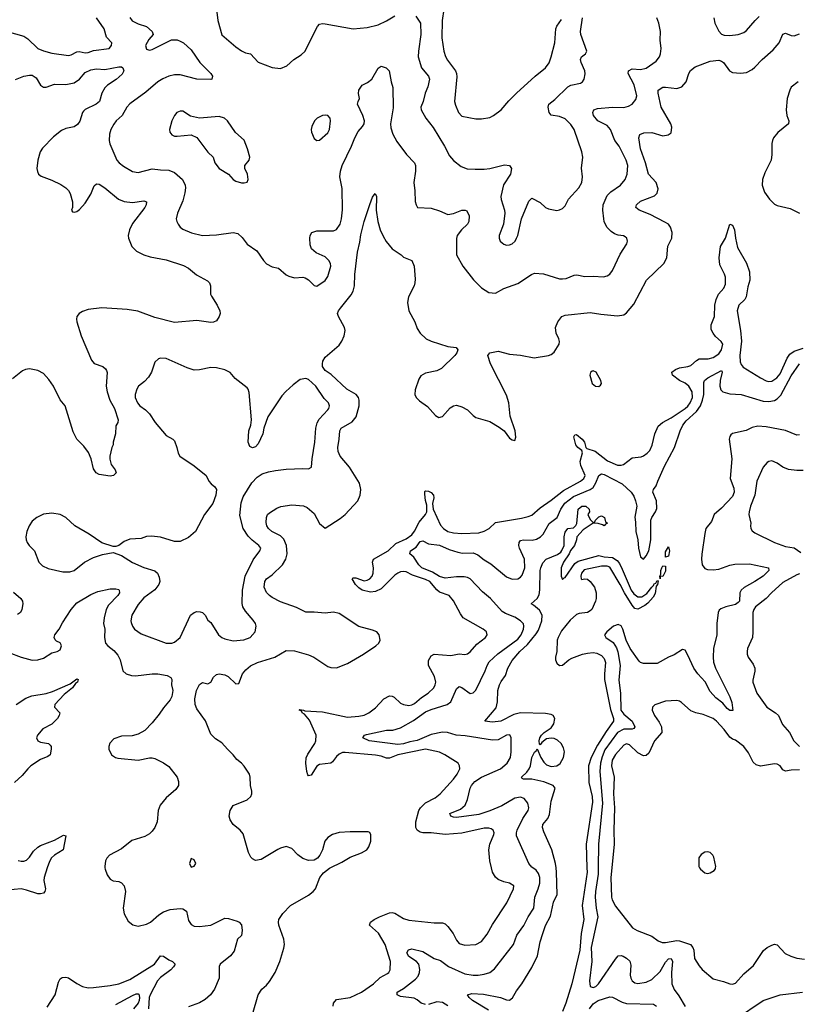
# Model space of a CAD drawing. Header units: inches. Extents: x 1682530 to 1839546, y 640742 to 791647.
# Tile 723 of 923: x 1811540 to 1817114, y 709022 to 716076. Entities that reach past the tile are written whole.
import ezdxf

# ---------------------------------------------------------------- set-up
doc = ezdxf.new("R2010")
doc.units = ezdxf.units.IN
doc.header["$MEASUREMENT"] = 0
doc.layers.add('B8710', color=7, linetype='Continuous')
doc.layers.add('B8711', color=7, linetype='Continuous')

msp = doc.modelspace()

# ---------------------------------------------------------------- linework, layer by layer
at = {"layer": 'B8710', "color": 5}
for points, elevation in [([(1811738.4, 710000), (1811714.7, 709930), (1811713.5, 709910), (1811724.6, 709850), (1811720.7, 709830), (1811710, 709818), (1811690, 709812.5), (1811670, 709814.6), (1811590, 709840.6), (1811550, 709848.3), (1811450, 709839.9)], 480), ([(1812151.4, 710000), (1812152.4, 709990), (1812168.5, 709950), (1812190, 709918), (1812210, 709906), (1812250, 709901.6), (1812270, 709893.4), (1812290, 709871), (1812297.6, 709830), (1812282.4, 709710), (1812288.4, 709670), (1812317.3, 709617.3), (1812352, 709592), (1812390, 709582), (1812450, 709595.6), (1812477.2, 709610), (1812536.5, 709663.5), (1812570, 709684.6), (1812617.9, 709702.1), (1812690, 709708.4), (1812710, 709706), (1812734.9, 709690), (1812750, 709623.8), (1812770, 709593.7), (1812790, 709582), (1812830, 709580.2), (1812911.1, 709588.9), (1813010, 709638.5), (1813036.3, 709636.3), (1813098.7, 709618.7), (1813114, 709610), (1813130, 709590.8), (1813134.9, 709550), (1813130, 709515.3), (1813100.7, 709490), (1813077, 709403), (1813051, 709369), (1812977.6, 709310), (1812970, 709293.2), (1812969.2, 709210), (1812936.5, 709130), (1812908, 709090), (1812870, 709056.5), (1812830, 709033.6), (1812750, 709003.6)], 520), ([(1813209.7, 708950), (1813249.6, 709090.4), (1813276, 709130), (1813310, 709159.1), (1813330, 709184.9), (1813371.2, 709250), (1813405.1, 709330), (1813434.6, 709425.4), (1813438.9, 709450), (1813434.3, 709490), (1813398.5, 709590), (1813394.7, 709610), (1813398.5, 709630), (1813426.9, 709673.1), (1813482, 709730), (1813610, 709804), (1813644.7, 709830), (1813660.5, 709850), (1813691.8, 709930), (1813717, 709963), (1813738.2, 709981.8), (1813761.4, 709998.6), (1813764.5, 710000)], 520), ([(1813786, 709010), (1813789.7, 709030), (1813810, 709057.4), (1813910, 709070.8), (1813990, 709110.1), (1814075, 709170), (1814125, 709215), (1814177, 709243), (1814186, 709250), (1814196.3, 709270), (1814198.5, 709330), (1814158.8, 709450), (1814111.3, 709531.3), (1814046.6, 709590), (1814054.5, 709610), (1814082, 709630), (1814118, 709650), (1814190, 709676.9), (1814210, 709679.6), (1814230, 709674), (1814290, 709636.9), (1814330, 709625.3), (1814510, 709604.9), (1814570, 709606), (1814590, 709599.5), (1814610, 709580.3), (1814646, 709530), (1814670, 709482.4), (1814690, 709458.9), (1814730, 709445.2), (1814809.8, 709450.2), (1814850, 709473.1), (1814890, 709523.7), (1814930, 709593.7), (1815030.9, 709750), (1815078.9, 709850), (1815082.4, 709870), (1815049.8, 709889.8), (1815010, 709899.3), (1814970, 709916.6), (1814950, 709932.3), (1814929.6, 709969.6), (1814922.2, 710000)], 480), ([(1814450, 709020.2), (1814418.9, 709030), (1814390, 709055), (1814366.6, 709066.6), (1814270, 709078.4), (1814245.7, 709090), (1814246.6, 709110), (1814290, 709136.3), (1814376.7, 709203.3), (1814395.5, 709224.5), (1814405.7, 709250), (1814409, 709271), (1814400.2, 709310), (1814383.9, 709330), (1814330, 709364.3), (1814315.3, 709390), (1814326.6, 709413.4), (1814350, 709419.5), (1814430, 709399.5), (1814510, 709349.3), (1814555.5, 709335.5), (1814613.2, 709293.2), (1814730, 709240.2), (1814789.7, 709230.3), (1814826, 709230), (1814870, 709237.3), (1814908.9, 709251.1), (1814943, 709277), (1815079.7, 709450), (1815102.8, 709517.2), (1815153.3, 709586.7), (1815185.7, 709650), (1815224.1, 709710), (1815231.2, 709790), (1815257.3, 709850), (1815269.1, 709890), (1815268.2, 709930), (1815259.7, 709959.7), (1815242.3, 709982.3), (1815216.9, 710000)], 460), ([(1814899.3, 708979.3), (1814786.3, 709050), (1814762.9, 709070), (1814749, 709090), (1814781.4, 709098.6), (1814865.2, 709094.8), (1814985.5, 709070), (1815030, 709053.6), (1815050, 709052.1), (1815072.3, 709067.7), (1815101.9, 709118.1), (1815139.9, 709170), (1815210, 709285.7), (1815252.2, 709370), (1815271.3, 709470), (1815289.3, 709530), (1815310, 709586.3), (1815345.8, 709654.2), (1815366.7, 709753.3), (1815392.5, 709810), (1815388.5, 709970), (1815384.8, 710000)], 440), ([(1815605.6, 710000), (1815606.4, 709970), (1815572.5, 709730), (1815584.5, 709630), (1815564.7, 709530), (1815555.7, 709410), (1815496.6, 709170), (1815454, 709030), (1815430.9, 708970)], 440), ([(1815686.9, 710000), (1815686.5, 709953.5), (1815666.6, 709830), (1815664.9, 709790), (1815672.1, 709710), (1815683.1, 709650), (1815637.2, 709430), (1815641.2, 709330), (1815625.2, 709190), (1815630, 709150.7), (1815650, 709142), (1815670, 709150.3), (1815688.2, 709170), (1815810, 709345.7), (1815830, 709368.4), (1815850, 709372.4), (1815866.1, 709366.1), (1815890, 709352.4), (1815912.2, 709332.2), (1815921.5, 709301.5), (1815915.4, 709230), (1815920.2, 709210), (1815930.4, 709190), (1815950, 709177.3), (1815970, 709172.4), (1816030, 709180.2), (1816070, 709201.1), (1816130, 709257.7), (1816170, 709324.5), (1816190, 709347.9), (1816210, 709351.4), (1816219.1, 709330), (1816211.2, 709250), (1816213.6, 709170), (1816230, 709127.4), (1816264, 709084), (1816310, 709005.7)], 460), ([(1815784.7, 710000), (1815778.2, 709930), (1815782, 709790), (1815786.4, 709770), (1815810, 709724.4), (1815932.2, 709570), (1815966, 709550), (1816070.6, 709510), (1816117.2, 709477.2), (1816145.7, 709465.7), (1816170, 709465.4), (1816250, 709479), (1816270, 709477.8), (1816348.5, 709450), (1816364, 709430), (1816371, 709411), (1816376.9, 709350), (1816410, 709297.1), (1816432.2, 709272.2), (1816510, 709203.8), (1816584.9, 709184.9), (1816630, 709168.2), (1816650, 709166), (1816670, 709172.7), (1816730, 709239.5), (1816798.8, 709301.2), (1816872.2, 709407.8), (1816898, 709430), (1816930, 709446.7), (1816950, 709452.2), (1816970, 709448), (1817027, 709387), (1817066.4, 709366.4), (1817110, 709353.2), (1817166, 709346)], 480), ([(1816413.1, 710000), (1816418.8, 709990), (1816450, 709964), (1816470, 709959.1), (1816490, 709964), (1816518.4, 709981.6), (1816526.3, 709993.7), (1816527.5, 710000)], 520), ([(1811737.2, 709002.8), (1811795.8, 709090), (1811819, 709181), (1811830, 709203.7), (1811844.8, 709215.2), (1811870, 709217.5), (1811890, 709211.8), (1811950.6, 709170.6), (1811990, 709150.2), (1812030, 709140.6), (1812070, 709141.5), (1812190, 709155.9), (1812250, 709168.8), (1812330, 709200.1), (1812505.4, 709310), (1812550, 709370.3), (1812570, 709368.1), (1812610, 709341), (1812635.8, 709330), (1812654.4, 709310), (1812643.2, 709290), (1812622.5, 709270), (1812550, 709215.5), (1812528.5, 709191.5), (1812475.1, 709090), (1812469.4, 709070), (1812462.5, 708990)], 480), ([(1812230, 709021.1), (1812350, 709086.2), (1812376.2, 709096.2), (1812390, 709098.5), (1812394.7, 709094.7), (1812399.5, 709070), (1812396.4, 709050), (1812388.8, 709030), (1812356.6, 708990)], 460), ([(1815625, 708990), (1815650, 709026.4), (1815687.1, 709050), (1815770, 709076.2), (1815790, 709073.3), (1815857.7, 709037.7), (1815888.6, 709028.6), (1816083.4, 709023.4), (1816104.4, 709010)], 440), ([(1816670, 708916.5), (1816870, 709050.3), (1816990, 709090.4), (1817150, 709110.4)], 460), ([(1814610, 709012.3), (1814570, 709034.8), (1814530, 709039), (1814470, 709021)], 460)]:
    msp.add_lwpolyline(points, dxfattribs=dict(at, elevation=elevation))
at = {"layer": 'B8711', "color": 5}
for points, elevation in [([(1812952.4, 716130), (1812960.4, 716070), (1812990, 715967.7), (1813090, 715881.6), (1813130, 715852.7), (1813159.2, 715839.2), (1813194.9, 715830), (1813250, 715770.4), (1813350, 715733.4), (1813410, 715726.7), (1813454.9, 715745.1), (1813506, 715790), (1813557.1, 715822.9), (1813586, 715850), (1813660.1, 715999.9), (1813674.2, 716025.8), (1813690, 716042.8), (1813710, 716047.7), (1813730, 716046), (1813930, 716008.9), (1814030, 716019.5), (1814110, 716039.6), (1814170, 716066.3), (1814230, 716103.6)], 560), ([(1814579.4, 716150), (1814567.9, 716070), (1814566.6, 715946.6), (1814579.2, 715850), (1814591.8, 715811.8), (1814605.9, 715785.9), (1814664.2, 715710), (1814672, 715690), (1814674.4, 715665.6), (1814657.6, 715490), (1814663.1, 715463.1), (1814685.7, 715410), (1814710, 715384.9), (1814810, 715364.9), (1814850, 715364.4), (1814910, 715374.9), (1814937.2, 715390), (1814992.3, 715430), (1815044.9, 715495.1), (1815101.6, 715550), (1815235.1, 715670), (1815310, 715730.4), (1815334.4, 715765.6), (1815349.8, 715810), (1815374.8, 715910), (1815383.2, 716010), (1815390.6, 716030), (1815423.1, 716076.9)], 580), ([(1811450, 715990.3), (1811570, 715957.8), (1811598.9, 715938.9), (1811670.1, 715870.2), (1811710, 715852.2), (1811770, 715835.8), (1811890, 715819.6), (1811910, 715824.7), (1811950, 715844.7), (1811967.5, 715847.5), (1812010, 715837.8), (1812030, 715840.6), (1812070, 715855.8), (1812181.2, 715870), (1812198.4, 715890), (1812200.9, 715910), (1812162.7, 715950), (1812146, 716010), (1812091.5, 716090)], 540), ([(1812330.3, 716090.3), (1812347.1, 716067.1), (1812390, 716044.9), (1812450, 716026.8), (1812490.8, 715990), (1812497.3, 715970), (1812466, 715934), (1812442.2, 715890), (1812450, 715864.9), (1812470, 715858.2), (1812490, 715861.8), (1812628.6, 715931.4), (1812669.7, 715930.3), (1812690, 715922.6), (1812715.5, 715910), (1812770, 715858.9), (1812830.4, 715770), (1812910.4, 715690), (1812922, 715670), (1812918, 715650), (1812910, 715647), (1812810, 715649.7), (1812690, 715680.2), (1812650, 715679.9), (1812608.9, 715671.1), (1812567.1, 715652.9), (1812530.8, 715629.2), (1812443.8, 715556.2), (1812330, 715473.5), (1812309.1, 715450), (1812274.6, 715390), (1812231.8, 715350), (1812214, 715326), (1812193.8, 715290), (1812184.1, 715255.9), (1812180.8, 715210), (1812185.3, 715185.3), (1812237.3, 715070), (1812253.4, 715050), (1812285.1, 715025.1), (1812350, 714987.9), (1812390, 714981.8), (1812490, 715007.8), (1812550, 714999.3), (1812610, 714997.6), (1812650, 714980.3), (1812707.2, 714930), (1812725.2, 714890), (1812728.2, 714870), (1812725.1, 714834.9), (1812710, 714778), (1812670.3, 714690), (1812663, 714650), (1812665.5, 714630), (1812675.5, 714610), (1812690.5, 714590), (1812710, 714574.4), (1812771.7, 714548.3), (1812850, 714530.3), (1812950, 714533.7), (1813070, 714551.8), (1813104.6, 714544.6), (1813135.6, 714515.6), (1813170, 714468), (1813239, 714419), (1813287.7, 714350), (1813310, 714327.3), (1813350, 714306), (1813395.3, 714295.3), (1813450, 714246.8), (1813470, 714238.8), (1813510, 714226.8), (1813570, 714231), (1813586.4, 714226.4), (1813610, 714211.3), (1813650, 714171.3), (1813670, 714166.8), (1813730, 714208), (1813750, 714234.8), (1813770.9, 714310), (1813766.9, 714330), (1813756, 714350), (1813730, 714377.4), (1813666, 714406), (1813632.9, 714432.9), (1813622, 714462), (1813619.3, 714510), (1813622.7, 714530), (1813635.3, 714550), (1813670, 714564), (1813790, 714564.2), (1813810, 714573.7), (1813836.1, 714610), (1813847.9, 714650), (1813854.1, 714714.1), (1813852.7, 714867.3), (1813834.7, 714950), (1813839.8, 714990), (1813851.8, 715030), (1813918.3, 715170), (1813941.2, 715230), (1813966.3, 715273.7), (1813997.7, 715310), (1814008.4, 715330), (1814011.4, 715350), (1814000.6, 715390), (1813962.4, 715470), (1813965.2, 715490), (1813976, 715510), (1813967.8, 715547.8), (1813971.2, 715570), (1813993.9, 715606.1), (1814034.3, 715625.7), (1814065.1, 715650), (1814110, 715728.2), (1814130, 715742), (1814166, 715730), (1814187.8, 715710), (1814202.4, 715630), (1814215.6, 715590), (1814216.9, 715443.1), (1814199, 715330), (1814201.4, 715301.4), (1814215.1, 715255.1), (1814242.5, 715202.5), (1814311.5, 715110), (1814368.8, 715050), (1814376.9, 715030), (1814377, 714990), (1814364.2, 714910), (1814372.4, 714850), (1814374, 714774), (1814381, 714750), (1814391.3, 714731.3), (1814490, 714726), (1814550, 714706.7), (1814610, 714679.3), (1814650, 714687), (1814710, 714712), (1814732.1, 714712.1), (1814745.2, 714705.2), (1814760.7, 714670), (1814760.5, 714630), (1814750.4, 714610), (1814707.2, 714570), (1814676.5, 714530), (1814671.6, 714508.4), (1814670.6, 714390.6), (1814715.5, 714310), (1814792, 714212), (1814850, 714154), (1814902, 714122), (1814950, 714117.3), (1815010, 714150.4), (1815110, 714185.5), (1815208.7, 714251.3), (1815230, 714258.9), (1815295.1, 714255.1), (1815410, 714220.3), (1815430, 714218), (1815457.5, 714222.5), (1815514.5, 714245.5), (1815533.3, 714246.7), (1815590, 714236.9), (1815650, 714239), (1815725.6, 714234.4), (1815750, 714240.5), (1815770, 714253.4), (1815790, 714279.1), (1815844.1, 714395.9), (1815891.6, 714470), (1815896.2, 714490), (1815892, 714510), (1815880.5, 714520.5), (1815867.7, 714527.7), (1815830, 714533), (1815802.5, 714542.5), (1815778.3, 714558.3), (1815749.3, 714590), (1815730, 714628.7), (1815726, 714650), (1815720.5, 714710), (1815723, 714750), (1815750, 714817.3), (1815777.7, 714842.3), (1815846.6, 714890), (1815878.7, 714930), (1815894.4, 714970), (1815898, 715030), (1815887.7, 715070), (1815836.8, 715170), (1815805.6, 715210), (1815775.6, 715290), (1815750, 715318), (1815683, 715350), (1815653, 715390), (1815648.2, 715411.8), (1815656, 715430), (1815681.8, 715438.2), (1815790, 715448), (1815870, 715445.4), (1815904.7, 715455.3), (1815929.1, 715470.9), (1815955.8, 715504.2), (1815962.5, 715530), (1815945, 715610), (1815900.4, 715690), (1815903.6, 715710), (1815930, 715723.1), (1815990, 715719), (1816030, 715728.8), (1816102, 715778), (1816126.3, 715810), (1816133.7, 715830), (1816137.6, 715870), (1816130.7, 715930), (1816132.1, 715990), (1816120.2, 716050), (1816107.3, 716090)], 540), ([(1814380.4, 716100.4), (1814412.4, 716050), (1814415.4, 715970), (1814398.2, 715850), (1814396.5, 715810), (1814420.7, 715730), (1814470.2, 715670), (1814477.6, 715650), (1814466.2, 715593.8), (1814446.3, 715550), (1814432.2, 715490), (1814414.4, 715450), (1814417.6, 715430), (1814450.4, 715370), (1814502.6, 715302.6), (1814584.6, 715170), (1814621.3, 715101.3), (1814650, 715068), (1814704.8, 715024.8), (1814747.8, 715007.8), (1814803.6, 715003.6), (1814870, 715005.8), (1814910, 715010.2), (1815016, 715036), (1815050.4, 715030.4), (1815064.9, 715010), (1815058.7, 714970), (1815008.1, 714891.9), (1814988.4, 714810), (1814990, 714786.8), (1815016.1, 714710), (1815017.4, 714690), (1815008.1, 714611.9), (1814975.6, 714530), (1814976, 714510), (1814984.9, 714490), (1814997.1, 714477.1), (1815010, 714467), (1815030, 714460.3), (1815050, 714462), (1815070, 714470.4), (1815090.7, 714489.3), (1815102, 714510), (1815110.8, 714530), (1815137.4, 714650), (1815190, 714774.8), (1815210, 714797.3), (1815270, 714766.8), (1815310, 714730.6), (1815330, 714720.5), (1815390, 714708), (1815410, 714713.4), (1815430, 714724), (1815450, 714742.8), (1815474, 714790), (1815546.9, 714870), (1815568.6, 714910), (1815575, 714950), (1815567.8, 715012.2), (1815577.2, 715090), (1815568.7, 715130), (1815513.8, 715290), (1815490, 715324.8), (1815450, 715365.7), (1815410, 715382.6), (1815350, 715392), (1815335.6, 715410), (1815328.4, 715450), (1815333.6, 715470), (1815376.9, 715503.1), (1815470, 715594.4), (1815490, 715606), (1815558.6, 715621.4), (1815573.3, 715630), (1815586.6, 715650), (1815593, 715687), (1815589.8, 715710), (1815563.5, 715770), (1815559.7, 715790), (1815567.6, 715810), (1815595.1, 715830), (1815605.1, 715850), (1815562, 715970), (1815559.8, 715990), (1815575.1, 716090)], 560), ([(1816514.3, 716090), (1816523.6, 716050), (1816550, 715992.4), (1816570, 715972.7), (1816590, 715964.7), (1816630, 715961.8), (1816689.2, 715970), (1816730, 715984.2), (1816750, 715997.4), (1816811.1, 716070), (1816841.1, 716098.9)], 540), ([(1813764.5, 710000), (1813850, 710041.1), (1813910, 710076.4), (1813990, 710108.5), (1814029.2, 710130), (1814042.9, 710150), (1814057.4, 710190), (1814057.4, 710237.4), (1814050, 710252.3), (1814036.9, 710256.9), (1813910, 710257.6), (1813830, 710252.1), (1813781.3, 710238.7), (1813750, 710217), (1813728.2, 710190), (1813710, 710128.7), (1813690.7, 710090), (1813674, 710070), (1813650, 710055.6), (1813610, 710053.6), (1813570, 710067.8), (1813533.5, 710093.5), (1813490, 710137.6), (1813450, 710151.6), (1813410, 710141.6), (1813390, 710131.6), (1813270, 710059.3), (1813230, 710053.5), (1813210, 710063.5), (1813197.5, 710077.5), (1813180.9, 710110), (1813142.4, 710242.4), (1813120.5, 710270), (1813070, 710311.2), (1813050, 710342.9), (1813042.5, 710370), (1813048.3, 710411.7), (1813070, 710446.7), (1813170, 710487), (1813196.9, 710510), (1813204.7, 710530), (1813205.1, 710550), (1813194, 710590), (1813193.3, 710650), (1813188.4, 710670), (1813150, 710727.3), (1813130, 710749.5), (1813095.6, 710775.6), (1813071.1, 710810), (1813029.2, 710849.2), (1812990, 710894.8), (1812944.7, 710924.7), (1812910, 710958), (1812873, 711053), (1812810, 711138), (1812799.1, 711170), (1812795.1, 711210), (1812808.7, 711271.3), (1812830, 711313.4), (1812850, 711327.3), (1812890, 711317.3), (1812910, 711330.6), (1812930, 711364.9), (1812950, 711386), (1812970, 711390.3), (1813010, 711382), (1813033.4, 711370), (1813090, 711317.3), (1813110, 711320.7), (1813136.8, 711390), (1813161.4, 711418.6), (1813194.2, 711445.8), (1813245.1, 711470), (1813370, 711509), (1813450, 711556.1), (1813510, 711554.7), (1813610, 711526.7), (1813648.5, 711508.5), (1813750, 711441.5), (1813770, 711434.9), (1813810, 711433.6), (1813890, 711463.2), (1814005.6, 711530), (1814093.3, 711590), (1814113.6, 711610), (1814124.5, 711630), (1814117, 711670), (1814100.9, 711690), (1814070, 711702.6), (1813970, 711728.7), (1813830, 711821.1), (1813790, 711831.6), (1813730, 711825.3), (1813650, 711832.3), (1813590, 711831.3), (1813524.1, 711864.1), (1813410, 711906.2), (1813350, 711936.1), (1813330, 711949.8), (1813310, 711973.1), (1813292, 712010), (1813297.8, 712050), (1813309.1, 712070.9), (1813350, 712097.9), (1813423.2, 712170), (1813446.9, 712210), (1813458.3, 712250), (1813452.3, 712310), (1813434.2, 712354.2), (1813410, 712378.3), (1813347.1, 712410), (1813322.7, 712430), (1813312.2, 712450), (1813306.3, 712473.7), (1813309.6, 712510), (1813317, 712530), (1813330, 712543), (1813384.2, 712575.8), (1813412.5, 712587.5), (1813490, 712599.7), (1813573.4, 712593.4), (1813600.7, 712580.7), (1813650, 712537.1), (1813690, 712466.8), (1813730, 712432), (1813838.3, 712501.7), (1813873.2, 712530), (1813962.9, 712630), (1813980.5, 712670), (1813985.4, 712710), (1813976.3, 712756.3), (1813904, 712870), (1813837.7, 712950), (1813823, 712983), (1813819.4, 713010), (1813829.8, 713070), (1813834, 713130), (1813843.5, 713150), (1813924.4, 713195.6), (1813951.7, 713230), (1813973.3, 713310), (1813972.8, 713350), (1813968.1, 713368.1), (1813951.2, 713391.2), (1813885.6, 713430), (1813773.7, 713533.7), (1813730, 713563.7), (1813711.7, 713590), (1813709.8, 713610), (1813713.8, 713630), (1813730, 713657.4), (1813830, 713744.7), (1813850, 713773.4), (1813866.6, 713810), (1813874, 713850), (1813869, 713870), (1813824.2, 713950), (1813819.2, 713970), (1813826, 713990), (1813839.8, 714010), (1813916.3, 714103.7), (1813930.7, 714130), (1813939.8, 714170), (1813941.8, 714250), (1813962.5, 714410), (1813978.5, 714481.5), (1813985, 714535), (1814010, 714630.6), (1814050, 714751), (1814070, 714804.7), (1814089, 714830), (1814097.1, 714810), (1814094.9, 714710), (1814107.8, 714630), (1814124, 714570), (1814144.6, 714524.6), (1814167.3, 714487.3), (1814210, 714434.9), (1814274.8, 714390), (1814290, 714374.8), (1814350, 714350.8), (1814368.2, 714310), (1814375.8, 714215.8), (1814372.9, 714190), (1814367.4, 714170), (1814326.4, 714090), (1814320.7, 714050), (1814329.3, 713989.3), (1814373.4, 713910), (1814390, 713864), (1814410.4, 713830), (1814453.4, 713790), (1814490, 713772), (1814610, 713734.9), (1814668, 713728), (1814680.5, 713710), (1814674.4, 713690), (1814658.4, 713670), (1814564, 713576), (1814530, 713559.7), (1814450, 713544.2), (1814416.5, 713523.5), (1814400.3, 713499.7), (1814375.9, 713424.1), (1814373.1, 713390), (1814381.1, 713370), (1814404.9, 713344.9), (1814464.2, 713304.2), (1814519.5, 713239.5), (1814545.5, 713225.5), (1814570, 713233), (1814624.8, 713295.2), (1814649.8, 713310.2), (1814670, 713313.1), (1814710, 713302.6), (1814750, 713280.4), (1814790, 713239.3), (1814810, 713226), (1814910, 713197.1), (1814977.3, 713157.3), (1815013.4, 713130), (1815050, 713078), (1815070, 713064.7), (1815090, 713062), (1815096, 713084), (1815091.8, 713130), (1815055.8, 713235.8), (1815045.4, 713330), (1815030, 713385.2), (1814915.4, 713610), (1814896.2, 713670), (1814909.8, 713690.2), (1814970, 713702), (1815050, 713680.6), (1815130, 713672), (1815227.9, 713652.1), (1815330, 713668.9), (1815350, 713676.4), (1815370, 713693.4), (1815406.6, 713750), (1815409.3, 713770.7), (1815404.5, 713790), (1815384.2, 713830), (1815379.6, 713870), (1815396.2, 713910), (1815426.6, 713950), (1815450, 713958), (1815630, 713979), (1815706.2, 713966.2), (1815825.4, 713954.6), (1815870, 713961.7), (1815890, 713975.8), (1815943, 714037), (1816032.4, 714210), (1816158, 714330), (1816178.5, 714370), (1816186.2, 714453.9), (1816214, 714510), (1816216.4, 714550), (1816205.1, 714590), (1816189.7, 714610), (1816164.8, 714624.8), (1816059, 714679), (1815981.2, 714710), (1815955.1, 714730), (1815960.9, 714750), (1815990, 714776.4), (1816090, 714814.9), (1816108.1, 714831.9), (1816116.3, 714863.7), (1816103, 714910), (1816048, 714970), (1816026.4, 715050), (1815990.4, 715150), (1815976.9, 715230), (1815985.9, 715254.1), (1816014, 715266), (1816070, 715266.5), (1816150, 715242.6), (1816188.7, 715250), (1816210, 715266), (1816214, 715306), (1816207.6, 715330), (1816137.8, 715450), (1816115.8, 715550), (1816115.8, 715570), (1816150, 715591), (1816170, 715593.1), (1816250, 715581.6), (1816285.2, 715594.8), (1816316, 715630), (1816336, 715690), (1816348.2, 715711.8), (1816382.1, 715737.9), (1816490, 715778.2), (1816550, 715784.7), (1816570, 715779.5), (1816583.8, 715770), (1816628.2, 715710), (1816650, 715697), (1816706.7, 715693.3), (1816750, 715698), (1816790, 715718), (1816810, 715734.9), (1816862.6, 715790), (1816940.4, 715859.6), (1816982.5, 715910), (1817010, 715972.7), (1817030, 715980.2), (1817070, 715961.4), (1817090, 715960.2), (1817130, 715973.7)], 520), ([(1811510, 715646.2), (1811570, 715670.9), (1811610, 715679), (1811630, 715678.4), (1811658.9, 715658.9), (1811690, 715606), (1811710, 715592.6), (1811730, 715591.3), (1811790, 715612.8), (1811870, 715610.2), (1811930, 715624), (1811970, 715650.2), (1812010, 715697.7), (1812050, 715715.9), (1812090, 715722.4), (1812150, 715719.6), (1812250, 715738.9), (1812270, 715737.4), (1812279.5, 715730), (1812285.7, 715710), (1812274.2, 715685.8), (1812232.6, 715647.4), (1812170, 715606.4), (1812150, 715586.9), (1812130.2, 715550), (1812111.6, 715488.4), (1812088.5, 715471.5), (1812010, 715432.1), (1811998.7, 715421.3), (1811990, 715409.6), (1811970.6, 715349.4), (1811954.5, 715325.5), (1811930, 715309), (1811870, 715296.5), (1811838.9, 715281.1), (1811783.4, 715236.6), (1811704.2, 715155.8), (1811687.8, 715130), (1811670.2, 715070), (1811663.9, 715010), (1811666.9, 714986.9), (1811675.8, 714970), (1811693.6, 714953.6), (1811770, 714926.7), (1811834.1, 714894.1), (1811870, 714871.7), (1811890, 714852.2), (1811903.1, 714830), (1811919.5, 714770), (1811918.8, 714730), (1811911.3, 714710), (1811919.6, 714699.6), (1811930, 714696), (1811950, 714700.7), (1811970, 714716.3), (1812010, 714760.4), (1812050, 714826.7), (1812075.3, 714884.7), (1812090, 714900.4), (1812110, 714896.5), (1812150, 714871.1), (1812249.5, 714789.4), (1812290, 714772.4), (1812350, 714765.8), (1812430, 714777.4), (1812450, 714770.7), (1812447, 714750), (1812437.3, 714730), (1812350, 714616.3), (1812326.5, 714570), (1812319, 714530), (1812320.3, 714510), (1812344.9, 714450), (1812377.5, 714417.5), (1812430, 714391.1), (1812476.6, 714376.6), (1812590, 714354.7), (1812715.5, 714315.5), (1812750, 714295.2), (1812807.1, 714247.1), (1812886, 714206), (1812900.5, 714190), (1812908, 714170), (1812908.5, 714110), (1812914.2, 714094.2), (1812956.3, 714030), (1812975.5, 713990), (1812976.3, 713970), (1812970.5, 713950), (1812950, 713917.2), (1812930, 713907.6), (1812910, 713906.3), (1812810, 713921), (1812650, 713906.9), (1812510, 713942.3), (1812387, 713987), (1812310, 713999.4), (1812130, 714012.4), (1812030, 713998.4), (1811990, 713986), (1811966, 713970), (1811950.7, 713949.3), (1811947.3, 713930), (1811950.8, 713910), (1811981.3, 713810), (1812056.2, 713636.2), (1812073.6, 713613.6), (1812136.3, 713590), (1812155.2, 713575.2), (1812162.5, 713562.5), (1812167.1, 713547.1), (1812161.2, 713450), (1812168.3, 713410), (1812186.5, 713350), (1812218.8, 713290), (1812246.8, 713210), (1812244.7, 713190), (1812230, 713166), (1812226.8, 713110), (1812211, 713050), (1812211, 713030), (1812201, 713010), (1812186, 712950), (1812186.4, 712926.4), (1812196, 712890), (1812224.7, 712850), (1812231.3, 712830), (1812212, 712810), (1812190, 712806), (1812110, 712818), (1812088.9, 712828.9), (1812070, 712857.2), (1812052.4, 712930), (1812034.6, 712974.6), (1812000, 713020), (1811951, 713070), (1811922.7, 713122.7), (1811865.6, 713310), (1811831.6, 713351.6), (1811781.6, 713450), (1811750, 713498.2), (1811710, 713540.3), (1811670, 713561.4), (1811610, 713573.3), (1811582.8, 713570), (1811559.5, 713560.5), (1811490, 713503.7)], 520), ([(1817118.5, 715630), (1817070, 715592.3), (1817058.9, 715570), (1817041.2, 715510), (1817032.7, 715430), (1817037.6, 715390), (1817052.4, 715350), (1817050.3, 715330), (1816973.5, 715266.5), (1816943.6, 715230), (1816934.9, 715210), (1816930.2, 715189.8), (1816931.6, 715110), (1816926.1, 715070), (1816880.9, 714979.1), (1816864.4, 714930), (1816862.4, 714890), (1816878.9, 714838.9), (1816913.6, 714790), (1816950, 714754.9), (1816970, 714744.5), (1817063, 714723), (1817130, 714689.2)], 520), ([(1814922.2, 710000), (1814909.9, 710050), (1814903.2, 710130), (1814909.5, 710170.5), (1814938.6, 710238.6), (1814939.8, 710250), (1814932.6, 710270), (1814919.2, 710279.2), (1814903.9, 710283.9), (1814870, 710283), (1814710, 710249.3), (1814590, 710238.4), (1814490.4, 710250.4), (1814429.9, 710249.9), (1814410, 710254.9), (1814389.9, 710270), (1814379.9, 710290), (1814380.5, 710330), (1814401.3, 710410), (1814412.2, 710430), (1814450, 710465.3), (1814517.6, 710502.4), (1814555.1, 710530), (1814650, 710634.9), (1814675.3, 710670), (1814694, 710710), (1814693.3, 710730), (1814682.9, 710750), (1814588.2, 710810), (1814548, 710828), (1814450, 710850.5), (1814250, 710808.8), (1814190, 710785.6), (1814170, 710784.6), (1814130, 710798.7), (1814090, 710806.1), (1813872.9, 710827.1), (1813854.8, 710825.2), (1813830, 710815.1), (1813810, 710798.3), (1813781.5, 710758.5), (1813770.4, 710750), (1813690, 710739.8), (1813670, 710727.3), (1813630, 710663.1), (1813610, 710659.7), (1813605.7, 710665.7), (1813598.2, 710690), (1813590.7, 710749.3), (1813592.9, 710787.1), (1813605.2, 710814.8), (1813655.3, 710890), (1813663.5, 710910), (1813666.3, 710950), (1813618.4, 711058.4), (1813581.6, 711101.6), (1813564.2, 711110), (1813562, 711122), (1813544.5, 711130), (1813547, 711133), (1813574.8, 711130), (1813583.7, 711123.7), (1813710, 711116.6), (1813890, 711078.3), (1813970, 711086.3), (1814010, 711094.7), (1814043.5, 711110), (1814090, 711146), (1814150, 711211.4), (1814190, 711231.3), (1814210, 711230.3), (1814223.2, 711223.2), (1814270, 711180.4), (1814290.2, 711170.2), (1814330, 711161.6), (1814350, 711167.2), (1814370, 711177.8), (1814419.4, 711220.6), (1814468.3, 711251.7), (1814508.7, 711290), (1814518.8, 711310), (1814521.8, 711330), (1814512.8, 711370), (1814469.7, 711450.2), (1814470, 711484.7), (1814490, 711519.1), (1814510, 711530.4), (1814630, 711521.8), (1814690, 711532.7), (1814730, 711528.9), (1814750, 711532), (1814770, 711547.2), (1814817.3, 711602.7), (1814879.6, 711650), (1814891.5, 711670), (1814885.1, 711690), (1814862, 711710), (1814719.6, 711790), (1814698.5, 711818.5), (1814650, 711912), (1814619.5, 711950), (1814550, 711975.3), (1814530, 711991.1), (1814480.3, 712050), (1814450, 712064.5), (1814356.1, 712096.1), (1814310, 712119.8), (1814290, 712123.5), (1814270, 712119.8), (1814250, 712111.8), (1814230, 712095.5), (1814130, 711999.3), (1814090, 711979.9), (1814055.2, 711975.2), (1813994.5, 711990), (1813970, 712005.9), (1813946.4, 712030), (1813922.6, 712070), (1813930, 712076.9), (1813950, 712078.5), (1814010, 712056.6), (1814030, 712059.8), (1814050, 712070.2), (1814066.2, 712090), (1814074.7, 712110), (1814077.1, 712150), (1814069, 712190), (1814076.2, 712210), (1814180.6, 712270), (1814236.5, 712323.5), (1814310, 712355.6), (1814350, 712386), (1814370, 712412.6), (1814403.2, 712476.8), (1814449.2, 712530), (1814458.3, 712550), (1814457.8, 712597.8), (1814448.9, 712631.1), (1814444.4, 712675.6), (1814444.4, 712695.6), (1814450, 712700.7), (1814470, 712698.3), (1814490, 712688.9), (1814505.8, 712670), (1814507.9, 712650), (1814499.2, 712610), (1814503, 712570), (1814555.4, 712455.4), (1814576.8, 712430), (1814610, 712410.1), (1814650, 712398.6), (1814710, 712393.9), (1814830, 712400.2), (1814868.4, 712411.6), (1814905.6, 712430), (1814950, 712474.2), (1815135.7, 712504.3), (1815184.5, 712515.5), (1815210, 712527), (1815270, 712578.1), (1815350, 712632.6), (1815436.8, 712703.2), (1815559.3, 712770), (1815584.6, 712790), (1815592.8, 712810), (1815563, 712883), (1815558.3, 712910), (1815573.8, 712973.8), (1815568.8, 712988.8), (1815540.4, 713010), (1815527.4, 713030), (1815512, 713088), (1815519.3, 713100.7), (1815530, 713104.4), (1815571.7, 713070), (1815587.4, 713050), (1815598.4, 713010), (1815604.1, 713004.1), (1815663.6, 712983.6), (1815754.3, 712914.3), (1815825, 712885), (1815850, 712884), (1815868, 712890), (1815930, 712936.9), (1815994.8, 712945.2), (1816010, 712950.3), (1816038, 712970), (1816055.6, 712990), (1816072.9, 713027.1), (1816092.9, 713110), (1816116.9, 713163.1), (1816147.6, 713190), (1816210, 713223.2), (1816310, 713290.2), (1816330, 713307.8), (1816345.7, 713330), (1816362.2, 713370), (1816359.9, 713410), (1816335.8, 713450), (1816310, 713470.7), (1816270, 713490.9), (1816219.7, 713530), (1816215.1, 713550), (1816240.7, 713570), (1816270, 713581.5), (1816330, 713590.2), (1816350, 713598), (1816390, 713634.7), (1816410, 713645.2), (1816473.5, 713646.5), (1816510, 713655.6), (1816550, 713681.4), (1816571.3, 713710), (1816578.6, 713750), (1816567.9, 713770), (1816526.6, 713806.6), (1816509.5, 713829.5), (1816497.3, 713857.3), (1816495.6, 713890), (1816519.1, 713950), (1816522.7, 714030), (1816532.2, 714070), (1816549.9, 714110.1), (1816587.9, 714152.1), (1816598.7, 714181.3), (1816598.2, 714230), (1816591.9, 714251.9), (1816558.3, 714318.3), (1816553.7, 714370), (1816563.6, 714450), (1816598.7, 714510), (1816630, 714610.8), (1816650, 714602.8), (1816664.2, 714570), (1816670.4, 714510), (1816684.7, 714444.7), (1816750, 714331.3), (1816770.4, 714270), (1816772.2, 714210), (1816758.4, 714161.6), (1816746.6, 714090), (1816737.7, 714070), (1816695.4, 714030), (1816682.7, 713990), (1816706, 713850), (1816713, 713773), (1816702.2, 713670), (1816703.6, 713623.6), (1816710, 713605.5), (1816726.1, 713586.1), (1816850, 713508.9), (1816890, 713489), (1816910, 713484.4), (1816930, 713486.9), (1816965.7, 713510), (1816990, 713539.6), (1817039.9, 713650), (1817059.7, 713680.3), (1817090, 713701.1), (1817156.5, 713723.5)], 480), ([(1815216.9, 710000), (1815210, 710004.8), (1815190, 710030.9), (1815100.9, 710230), (1815099.9, 710250), (1815106.4, 710270), (1815145.9, 710354.1), (1815183.5, 710410), (1815188.7, 710430), (1815182, 710462), (1815155.7, 710495.7), (1815130, 710506.8), (1815090, 710499.6), (1814996.1, 710443.9), (1814910, 710407.1), (1814830, 710383.1), (1814670, 710360.3), (1814650, 710361.8), (1814629.6, 710370), (1814622.9, 710390), (1814700, 710420), (1814732.2, 710447.8), (1814750.7, 710490), (1814768, 710570), (1814777.5, 710590), (1814801.6, 710618.4), (1814850, 710649.4), (1814986, 710710), (1815034.2, 710750), (1815057.2, 710790), (1815063.5, 710830), (1815063.5, 710930), (1815052.1, 710952.1), (1815030, 710950.9), (1814970, 710916.4), (1814930, 710914.8), (1814733.7, 710946.3), (1814668.6, 710951.4), (1814606, 710970), (1814571.3, 710971.3), (1814490, 710954.8), (1814390, 710912.9), (1814337, 710903), (1814290, 710887.2), (1814250, 710882.6), (1814046, 710910), (1813999.3, 710930), (1814011.8, 710950), (1814025.5, 710954.5), (1814170, 710984.9), (1814214.9, 710985.1), (1814270, 711003.2), (1814364, 711056), (1814450, 711116.8), (1814490, 711134.2), (1814603, 711170), (1814630.8, 711190), (1814670, 711283.1), (1814690, 711298), (1814710, 711292.9), (1814770, 711248.8), (1814790, 711253.7), (1814810, 711272.2), (1814876.3, 711410), (1814890, 711450.3), (1814905, 711475), (1814967.2, 711532.8), (1815110, 711639.1), (1815135.2, 711670), (1815152.3, 711710), (1815154.7, 711730), (1815150, 711747), (1815130, 711769.8), (1815090, 711795.6), (1815022.5, 711822.5), (1814997.3, 711837.3), (1814914.8, 711930), (1814856.7, 711976.7), (1814768.9, 712070), (1814750, 712080.4), (1814725.4, 712085.4), (1814670, 712084.9), (1814590, 712074.8), (1814550, 712086.8), (1814498.8, 712118.8), (1814421.4, 712150), (1814401.2, 712170), (1814365.2, 712225.2), (1814337.4, 712250), (1814340.5, 712270), (1814383, 712297), (1814410, 712337.4), (1814430, 712343), (1814470, 712320.4), (1814549.7, 712310.3), (1814619.3, 712279.3), (1814680.4, 712260.4), (1814713.9, 712253.9), (1814790, 712256.9), (1814822.9, 712242.9), (1814870, 712205.1), (1814916.9, 712176.9), (1815030, 712084), (1815070, 712067.7), (1815110, 712069.2), (1815130, 712082.3), (1815142.6, 712097.4), (1815161.1, 712150), (1815157.4, 712210), (1815121.6, 712290), (1815117.8, 712310), (1815119.7, 712330), (1815130, 712344.9), (1815150, 712349.1), (1815213.5, 712346.5), (1815245.2, 712354.8), (1815274, 712370), (1815292.8, 712390), (1815334.2, 712465.8), (1815391.4, 712510), (1815417.6, 712570), (1815447.7, 712612.3), (1815510, 712659.9), (1815630, 712709.3), (1815650, 712724.4), (1815670, 712757.5), (1815690, 712810.2), (1815710, 712823.4), (1815730, 712817.1), (1815858.5, 712750), (1815923.7, 712690), (1815942.2, 712662.2), (1815954.9, 712630), (1815962.3, 712590), (1815949, 712511), (1815954.9, 712474.9), (1815955.5, 712410), (1815969.4, 712350), (1815974.7, 712290), (1815990, 712226.8), (1816010, 712210.7), (1816030, 712234.9), (1816050, 712270.5), (1816063.7, 712350), (1816064, 712490), (1816069.8, 712510.2), (1816098.3, 712550), (1816106.4, 712573.6), (1816104.4, 712630), (1816078.3, 712690), (1816082.9, 712710), (1816102.8, 712737.2), (1816112.8, 712770), (1816161.6, 712878.4), (1816232.5, 713010), (1816274.7, 713130), (1816293.2, 713170), (1816318.1, 713201.9), (1816391.9, 713268.1), (1816418.7, 713310), (1816434, 713350), (1816442.7, 713390), (1816444.1, 713475.9), (1816448.9, 713490), (1816473.1, 713510), (1816570, 713563.7), (1816575.1, 713550), (1816559.6, 713490), (1816558.5, 713450), (1816564.7, 713424.7), (1816579, 713410), (1816630, 713396.4), (1816710, 713390.1), (1816870, 713343), (1816910, 713340.3), (1816950, 713348.6), (1816970, 713358.8), (1816995.3, 713384.7), (1817070, 713525.4), (1817130, 713610.1)], 460), ([(1817130, 713102), (1817110, 713098.7), (1817030, 713133.8), (1816890, 713159.1), (1816830, 713163.7), (1816790, 713153.7), (1816746.7, 713133.3), (1816650, 713111.6), (1816638.2, 713101.8), (1816628.9, 713090), (1816625, 713070), (1816645, 712930), (1816631.8, 712790), (1816658.8, 712718.8), (1816661.7, 712690), (1816650, 712660.9), (1816570, 712576.4), (1816518.7, 712530), (1816498.5, 712481.5), (1816458.5, 712430), (1816450, 712395.3), (1816430, 712248), (1816427.2, 712210), (1816431.5, 712170), (1816450, 712144.4), (1816470, 712137.6), (1816510, 712135.4), (1816550, 712139.3), (1816630, 712166.9), (1816665.7, 712174.3), (1816770, 712176.6), (1816906, 712150), (1816910.5, 712130.5), (1816868.2, 712090), (1816808.9, 712050), (1816732, 712008), (1816711.9, 711990), (1816702.3, 711970), (1816699, 711910), (1816690, 711899.8), (1816670, 711887.4), (1816600.5, 711870), (1816564.9, 711855.1), (1816553.4, 711846.6), (1816545.8, 711830), (1816536.6, 711750), (1816537.1, 711670), (1816512.5, 711570), (1816509.4, 711510), (1816512.7, 711472.7), (1816526.7, 711430), (1816630, 711224.7), (1816643.9, 711183.9), (1816652, 711128), (1816630, 711127.3), (1816610, 711141), (1816579.9, 711179.9), (1816530, 711218.6), (1816490, 711263.4), (1816453.3, 711333.3), (1816400.7, 711390), (1816372.2, 711430), (1816330, 711524.5), (1816310, 711558), (1816290, 711565.1), (1816230, 711526.3), (1816190, 711509.7), (1816110, 711463.8), (1816010, 711462.7), (1815990, 711471.1), (1815980.6, 711480.6), (1815915.3, 711570), (1815887.4, 711630), (1815863, 711710), (1815850, 711734.5), (1815830, 711742.4), (1815797.3, 711730), (1815747.3, 711690), (1815730.8, 711670), (1815740.7, 711650), (1815793.2, 711613.2), (1815816.9, 711576.9), (1815828.3, 711548.3), (1815843.8, 711450), (1815835.1, 711344.9), (1815847.3, 711250), (1815849.7, 711130), (1815870, 711100.1), (1815930.9, 711050), (1815947.9, 711010), (1815941.7, 710998.3), (1815930, 710993.1), (1815870, 710992.9), (1815825.9, 710970), (1815734.8, 710845.2), (1815714.3, 710794.3), (1815703.2, 710750), (1815698.7, 710690), (1815717.5, 710462.5), (1815688.2, 710170), (1815686.9, 710000)], 460), ([(1817154.7, 712845.3), (1817110, 712845.6), (1817050, 712853.7), (1817010.8, 712870.8), (1816970, 712899.7), (1816930, 712914.3), (1816910, 712911.5), (1816896.9, 712903.1), (1816870, 712869.4), (1816823.2, 712770), (1816809.2, 712670), (1816777.8, 712590), (1816768.1, 712550), (1816765.5, 712530), (1816780.4, 712470), (1816777.1, 712450), (1816780.5, 712430), (1816790, 712414.8), (1816810, 712399.1), (1816950.2, 712330.2), (1817030, 712301.2), (1817090, 712292.7), (1817139.3, 712259.3)], 480), ([(1815384.8, 710000), (1815381.1, 710030), (1815354, 710130), (1815297.2, 710257.2), (1815288.2, 710288.2), (1815289.8, 710310), (1815326.1, 710353.9), (1815338.6, 710381.4), (1815350, 710476.3), (1815377.2, 710570), (1815363.5, 710590), (1815296.8, 710616.8), (1815210, 710634.5), (1815150, 710636.2), (1815140.8, 710640.8), (1815137.6, 710650), (1815174.6, 710685.4), (1815190.6, 710709.4), (1815200.3, 710730), (1815210, 710790.5), (1815230, 710828.4), (1815242.4, 710837.6), (1815250, 710851.3), (1815275, 710790), (1815296.8, 710756.8), (1815317.2, 710737.2), (1815350, 710726.3), (1815390, 710730.2), (1815413, 710747), (1815437.9, 710790), (1815444, 710830), (1815438.5, 710858.5), (1815420.4, 710890), (1815395.6, 710915.6), (1815370, 710926.6), (1815350, 710929.8), (1815316.7, 710923.3), (1815281.6, 710898.4), (1815270, 710882), (1815266, 710886), (1815262.9, 710910), (1815268, 710930), (1815280.7, 710950), (1815299.5, 710970), (1815350, 711003.1), (1815369, 711031), (1815375.8, 711070), (1815363.9, 711090), (1815350, 711098.7), (1815310, 711105.2), (1815130, 711111), (1815082, 711098), (1814989.9, 711049.8), (1814930, 711043.2), (1814874, 711050), (1814955, 711145), (1814965.6, 711190), (1814967.6, 711270), (1814979.1, 711310), (1814990, 711334.4), (1815021.5, 711378.5), (1815039.9, 711430), (1815070, 711484.9), (1815124.9, 711550), (1815179.5, 711600.5), (1815242.9, 711677.1), (1815257.9, 711702.1), (1815282.4, 711770), (1815285.7, 711810), (1815265.7, 711845.7), (1815222, 711882), (1815206, 711890), (1815249.6, 711930.4), (1815263.5, 711956.5), (1815268.9, 711991.1), (1815269.9, 712129.9), (1815275.6, 712150), (1815290, 712183.8), (1815312.7, 712210), (1815395.1, 712244.9), (1815418.2, 712261.8), (1815426.5, 712273.5), (1815442.4, 712310), (1815441.6, 712370), (1815450, 712404.7), (1815470, 712430.6), (1815510, 712436), (1815526.8, 712453.2), (1815533.2, 712466.8), (1815544, 712570), (1815569.2, 712590), (1815598, 712590), (1815621, 712570), (1815624.7, 712550), (1815612, 712530), (1815630, 712494), (1815650, 712474), (1815662, 712478), (1815666, 712490), (1815690, 712514), (1815710, 712522), (1815732, 712510), (1815738, 712478), (1815754, 712470), (1815738, 712462), (1815730, 712448.7), (1815718, 712458), (1815687.3, 712467.3), (1815650, 712468), (1815579.6, 712420.4), (1815534, 712370), (1815532, 712350), (1815516, 712310), (1815487.5, 712272.5), (1815478, 712250), (1815438, 712190), (1815421, 712150), (1815421, 712090), (1815430, 712064.7), (1815442.7, 712077.3), (1815450, 712078.8), (1815519.7, 712180.3), (1815542.7, 712197.3), (1815690, 712236.5), (1815730, 712227.9), (1815790, 712223.9), (1815822, 712202), (1815839.1, 712179.1), (1815859.1, 712139.1), (1815921.8, 711990), (1815942.4, 711962.4), (1815970, 711940.7), (1815998.3, 711941.7), (1816035.8, 711964.2), (1816070, 712011.6), (1816080.7, 712019.3), (1816090, 712037.1), (1816099.7, 712040.3), (1816110, 712058.8), (1816116.8, 712056.8), (1816111.8, 712030), (1816102.6, 712017.4), (1816094.7, 711965.3), (1816080.4, 711939.6), (1816043, 711897), (1816020.3, 711879.8), (1815970, 711853.6), (1815950, 711856.9), (1815930, 711881.5), (1815874, 711970), (1815845.1, 712030), (1815770, 712152.6), (1815750, 712160.4), (1815710, 712159.8), (1815586.2, 712133.8), (1815566, 712110), (1815561.6, 712090), (1815564.7, 712070), (1815570, 712066), (1815589.2, 712070.8), (1815610, 712066.8), (1815630, 712051), (1815659.3, 712010), (1815672.7, 711970), (1815672.7, 711930), (1815667.7, 711910), (1815642, 711850), (1815630, 711840.7), (1815610, 711829.8), (1815550, 711822), (1815530, 711814.7), (1815485.3, 711774.7), (1815423.1, 711696.9), (1815398.9, 711650), (1815393.4, 711630), (1815390.4, 711550.3), (1815379.5, 711510), (1815380.3, 711490), (1815390, 711466.8), (1815408.8, 711448.8), (1815430, 711452.4), (1815475.1, 711490), (1815497.9, 711502.1), (1815574, 711530), (1815610, 711538.1), (1815650, 711541.5), (1815677.2, 711537.2), (1815710, 711520.2), (1815730, 711499.6), (1815739.8, 711470), (1815730.9, 711390), (1815731.5, 711350), (1815774.6, 711134.6), (1815796.9, 711070), (1815795.8, 711050), (1815742.5, 710977.5), (1815681.7, 710878.3), (1815636.5, 710790), (1815618.2, 710730), (1815620.1, 710610), (1815644, 710510), (1815646.8, 710470), (1815601.2, 710170), (1815605.6, 710000)], 440), ([(1817130, 712106.4), (1817110, 712099.3), (1817010, 712043.4), (1816928.3, 711970), (1816890, 711928.4), (1816814, 711870), (1816801.1, 711850), (1816795, 711830), (1816795.2, 711690), (1816791.3, 711650), (1816756.5, 711570), (1816753.7, 711550), (1816754.4, 711530), (1816761.6, 711510), (1816798.2, 711458.2), (1816810.3, 711430), (1816810, 711408), (1816794.6, 711345.4), (1816795.8, 711330), (1816822.3, 711250), (1816895.6, 711150), (1816958.3, 711110), (1816979.2, 711090), (1817007.8, 711027.8), (1817057.5, 710970), (1817088.9, 710908.9), (1817129.5, 710869.5)], 480), ([(1811462.8, 711542.8), (1811550.2, 711510.2), (1811630, 711487.7), (1811670, 711490.2), (1811710, 711502), (1811770, 711540.2), (1811810, 711548.7), (1811830, 711561.5), (1811840.3, 711590), (1811838, 711598), (1811830.6, 711610.6), (1811803.9, 711623.9), (1811794.1, 711634.1), (1811786.6, 711650), (1811791.5, 711670), (1811823.7, 711710), (1811846.1, 711753.9), (1811908.6, 711851.4), (1811950, 711898.2), (1812050, 711957.8), (1812101.3, 711978.7), (1812190, 711998.1), (1812230, 711999.3), (1812250, 711993.6), (1812254.3, 711990), (1812256.2, 711970), (1812244.5, 711950), (1812178, 711882), (1812160.8, 711850), (1812144.8, 711790), (1812141.8, 711750), (1812150.1, 711710.1), (1812149.1, 711649.1), (1812156.3, 711610), (1812171.4, 711590), (1812216.1, 711556.1), (1812243.3, 711523.3), (1812260.6, 711490), (1812280.5, 711410), (1812302.8, 711390), (1812342.4, 711377.6), (1812370, 711375.6), (1812490, 711390.2), (1812530, 711390.2), (1812597.2, 711377.2), (1812624.4, 711364.4), (1812630.4, 711350), (1812628.5, 711310), (1812637, 711270), (1812631.6, 711228.4), (1812617.8, 711202.2), (1812570, 711146), (1812539.8, 711100.2), (1812490, 711038), (1812436.4, 710983.6), (1812390, 710958.5), (1812345.6, 710945.6), (1812270, 710942), (1812216.2, 710923.8), (1812186.5, 710893.5), (1812179.5, 710870), (1812180.3, 710850), (1812199.1, 710810), (1812226.8, 710790), (1812244.4, 710784.4), (1812389.7, 710770.3), (1812470, 710788.2), (1812490, 710788.2), (1812510, 710783), (1812570, 710752.7), (1812610, 710724.9), (1812668.2, 710650), (1812679, 710619), (1812677.6, 710590), (1812658.9, 710561.1), (1812590, 710500.5), (1812546.7, 710450), (1812534, 710410), (1812525.8, 710330), (1812509, 710290), (1812490, 710263.5), (1812470, 710244.4), (1812436.2, 710223.8), (1812345.1, 710194.9), (1812270, 710136), (1812183.8, 710090), (1812164.9, 710070), (1812155.8, 710050), (1812150.4, 710010.4), (1812151.4, 710000)], 520), ([(1811495.7, 711975.7), (1811549.3, 711929.3), (1811561.7, 711910), (1811563.6, 711890), (1811556.5, 711850), (1811546.7, 711830), (1811525.1, 711814.9)], 520), ([(1811515.6, 711170), (1811583.7, 711216.3), (1811627.6, 711232.4), (1811730, 711249.5), (1811776.7, 711263.3), (1811902.8, 711317.2), (1811950, 711354.6), (1811959.1, 711350), (1811954.7, 711330), (1811940.6, 711319.4), (1811918, 711290), (1811858.7, 711241.3), (1811793.1, 711170), (1811790.4, 711150), (1811828.9, 711110), (1811823.8, 711090), (1811812.2, 711070), (1811770.9, 711030), (1811705.4, 710994.6), (1811667.2, 710950), (1811660.2, 710930), (1811669.4, 710909.4), (1811690, 710900.7), (1811747.3, 710890), (1811759.4, 710879.4), (1811765.3, 710870), (1811766.5, 710850), (1811759.1, 710810), (1811742.1, 710797.9), (1811690, 710775.5), (1811621.3, 710730), (1811598.2, 710710), (1811559.2, 710660.8), (1811503.2, 710610)], 480), ([(1817130, 710702.6), (1817070, 710698.9), (1817030, 710691.2), (1817010, 710702.9), (1816990, 710729.6), (1816970, 710743), (1816950, 710745.1), (1816850, 710728.7), (1816817.5, 710737.5), (1816796.4, 710756.4), (1816764.7, 710824.7), (1816729.8, 710869.8), (1816670, 710914), (1816650, 710920.5), (1816630, 710936.9), (1816590, 710991.1), (1816534.7, 711050), (1816510, 711068.5), (1816437.8, 711097.8), (1816385.2, 711110), (1816350, 711124.4), (1816284.2, 711184.2), (1816270, 711194), (1816250, 711199.7), (1816170, 711193.3), (1816093.4, 711166.6), (1816076, 711150), (1816073.4, 711130), (1816090.4, 711090), (1816123.4, 711043.4), (1816139.1, 711010), (1816141.7, 710970), (1816090.9, 710909.1), (1816050, 710821), (1816030, 710803.8), (1816010, 710801.6), (1815970, 710823.2), (1815910, 710880.3), (1815890, 710887.6), (1815870, 710878), (1815810, 710811.4), (1815785.6, 710770), (1815780.7, 710730), (1815800.4, 710650), (1815796.8, 710530), (1815804.5, 710430), (1815798, 710270), (1815800.6, 710170), (1815784.7, 710000)], 480), ([(1811530, 710052.8), (1811550, 710046.7), (1811570, 710047), (1811590, 710055.2), (1811610, 710075.6), (1811640, 710120), (1811670, 710147.3), (1811690, 710159.2), (1811790, 710197.6), (1811853.7, 710233.7), (1811870.3, 710230), (1811851.4, 710130), (1811789.7, 710090.3), (1811769, 710071), (1811754, 710046), (1811738.4, 710000)], 480), ([(1816527.5, 710000), (1816529.3, 710010), (1816515.6, 710075.6), (1816509.2, 710090), (1816490, 710109.2), (1816470, 710115.1), (1816450, 710112.7), (1816423.8, 710096.2), (1816408.4, 710071.6), (1816407.3, 710010), (1816413.1, 710000)], 520)]:
    msp.add_lwpolyline(points, dxfattribs=dict(at, elevation=elevation))
for points, elevation in [([(1812710, 715420.9), (1812690, 715420.9), (1812666.8, 715410), (1812650.5, 715389.5), (1812630.7, 715350), (1812614.8, 715290), (1812616, 715270), (1812630, 715251.3), (1812650, 715242), (1812670, 715240.5), (1812770, 715250.6), (1812810, 715230.6), (1812890, 715127.3), (1812926.8, 715090), (1812938, 715050), (1812970, 715010.6), (1813036, 714970), (1813070, 714931.3), (1813090, 714918), (1813130, 714906), (1813150, 714906), (1813170, 714912), (1813179, 714930), (1813173.2, 714970), (1813154, 715010), (1813154, 715030), (1813184, 715070), (1813189.2, 715090), (1813173.6, 715150), (1813150, 715212.3), (1813088.1, 715268.1), (1813030, 715351.8), (1813009.2, 715370), (1812970, 715383), (1812830, 715369.3), (1812765.1, 715385.1)], 560), ([(1813730, 715392.3), (1813710, 715388.3), (1813672.7, 715370), (1813653.7, 715350), (1813635.3, 715310), (1813630.4, 715290), (1813632.7, 715270), (1813650, 715224.7), (1813670, 715210.8), (1813690, 715213.4), (1813750, 715264.9), (1813761.5, 715290), (1813768.5, 715350), (1813765.1, 715370), (1813750, 715389.6)], 560), ([(1812550, 713651.8), (1812534.6, 713645.4), (1812510, 713621.2), (1812484.9, 713550), (1812464.3, 713515.7), (1812435.5, 713484.5), (1812393, 713450), (1812379.3, 713430), (1812368.7, 713391.3), (1812368.8, 713370), (1812384.9, 713330), (1812400.4, 713310), (1812441, 713281), (1812471.3, 713251.3), (1812512.2, 713190), (1812590, 713096), (1812638, 713070), (1812650, 713058), (1812667.3, 713010), (1812675.5, 712970), (1812687.3, 712950), (1812790, 712880.5), (1812876.3, 712810), (1812897.1, 712770), (1812912.7, 712750), (1812938.4, 712730), (1812952, 712710), (1812945.3, 712670), (1812924.2, 712610), (1812865.3, 712530), (1812800.3, 712410), (1812750, 712366), (1812690, 712337.7), (1812650, 712338.5), (1812550, 712367.6), (1812484.1, 712375.9), (1812450, 712372.3), (1812410, 712359.3), (1812330, 712353.2), (1812290, 712337.2), (1812250, 712308.7), (1812230, 712302), (1812210, 712302), (1812130, 712328.7), (1812039, 712390), (1811936, 712450), (1811870, 712509.4), (1811830, 712531.8), (1811770, 712540.7), (1811710, 712534), (1811662.8, 712510), (1811630, 712482.7), (1811608.2, 712450), (1811592.7, 712410), (1811584.9, 712370), (1811586, 712350), (1811593.4, 712330), (1811607.3, 712310), (1811647.3, 712270), (1811677.3, 712190), (1811704.2, 712164.2), (1811744.8, 712144.8), (1811850, 712121.3), (1811900.1, 712119.9), (1811930, 712130.4), (1812006, 712190), (1812070, 712222.4), (1812134.9, 712245.1), (1812210, 712258), (1812270, 712236.3), (1812350, 712186.7), (1812430, 712152.4), (1812510, 712127.7), (1812527.7, 712110), (1812540.9, 712080.9), (1812544.4, 712050), (1812537.6, 712030), (1812508.2, 711991.8), (1812430, 711935.1), (1812390, 711885.6), (1812343.7, 711810), (1812335.8, 711770), (1812338.3, 711758.3), (1812348.4, 711730), (1812363.8, 711710), (1812410, 711677), (1812589.2, 711609.2), (1812630, 711608.9), (1812650, 711616.5), (1812689.7, 711650), (1812765.1, 711810), (1812790, 711828.2), (1812810, 711835.5), (1812834.6, 711834.6), (1812850, 711828), (1812870, 711810.6), (1812890, 711774.8), (1812910, 711757.3), (1812966.3, 711670), (1812990, 711648.9), (1813010, 711639.6), (1813070, 711626.7), (1813147.3, 711632.7), (1813192, 711650), (1813227.3, 711690), (1813235.6, 711730), (1813229.6, 711750), (1813214.3, 711774.3), (1813158.8, 711838.8), (1813139.8, 711870), (1813134.1, 711894.1), (1813138, 711990), (1813157.2, 712090), (1813213.2, 712206.8), (1813262.4, 712270), (1813267.6, 712290), (1813253.3, 712310), (1813206.6, 712346.6), (1813176.9, 712376.9), (1813142.4, 712430), (1813117, 712523), (1813126.6, 712613.4), (1813142.9, 712657.1), (1813203.3, 712756.7), (1813241.3, 712798.7), (1813278, 712822), (1813323, 712837), (1813374.5, 712845.5), (1813450, 712854.6), (1813570, 712859.5), (1813610, 712857.1), (1813631.8, 712870), (1813635.6, 712930), (1813656.2, 713050), (1813663.5, 713150), (1813671.4, 713188.6), (1813686.5, 713213.5), (1813750, 713280.4), (1813756.9, 713290), (1813760.5, 713310), (1813752.8, 713330), (1813723, 713363), (1813662.4, 713450), (1813610, 713498.3), (1813590, 713506.3), (1813550, 713496.9), (1813499.4, 713460.6), (1813446.8, 713413.2), (1813418.7, 713381.3), (1813319.3, 713230), (1813290.6, 713150), (1813284, 713110), (1813250, 713038), (1813230, 713015.3), (1813210, 713008.7), (1813190, 713018), (1813177.2, 713050), (1813183.7, 713130), (1813196, 713170), (1813200.9, 713210), (1813185.8, 713405.8), (1813178, 713430), (1813170, 713439.3), (1813084.1, 713504.1), (1813048.9, 713548.9), (1813010, 713567.1), (1812950, 713581.7), (1812910, 713584.4), (1812830, 713568.5), (1812790, 713566), (1812740.9, 713580.9), (1812590, 713649.6)], 540), ([(1815650, 713559), (1815642.8, 713557.2), (1815631.1, 713548.9), (1815627.7, 713530), (1815643, 713470), (1815666, 713450), (1815690, 713448.2), (1815703.2, 713456.8), (1815709.3, 713470), (1815706, 713490), (1815672.7, 713550)], 520), ([(1816170, 712225.2), (1816170, 712264.7), (1816190, 712298.8), (1816197.8, 712270), (1816190, 712233.2)], 440), ([(1816150, 712087.6), (1816131, 712089), (1816130, 712069), (1816129.4, 712089.4), (1816136, 712104), (1816135.1, 712130), (1816142.6, 712150), (1816150, 712163), (1816170, 712161), (1816170, 712125.2)], 440), ([(1812770, 710066), (1812758, 710030), (1812770, 710004.7), (1812790, 710012), (1812802, 710030), (1812790, 710058)], 540)]:
    msp.add_lwpolyline(points, close=True, dxfattribs=dict(at, elevation=elevation))

doc.saveas('drawing.dxf')
